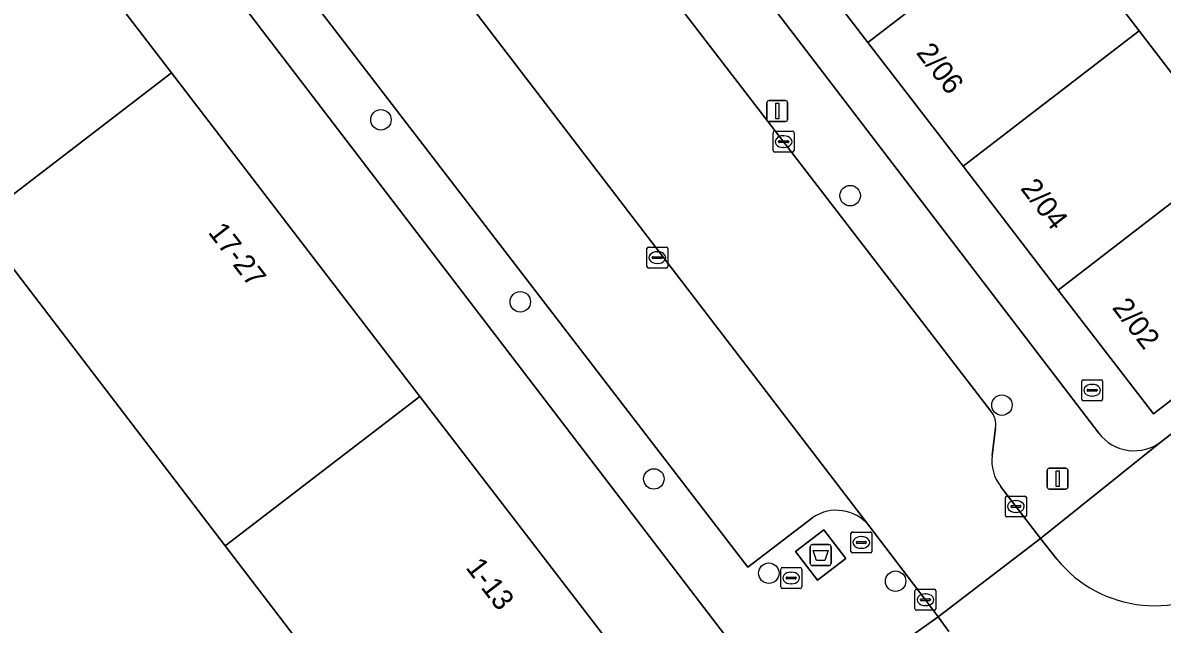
# Model space of a CAD drawing. Extents: x 159352 to 160617, y 385888 to 387323.
# Drawn here: x 160078 to 160132.5, y 386668.8 to 386697.6 of the extents above; entities that cross this region are included whole.
import ezdxf

# ---------------------------------------------------------------- set-up
doc = ezdxf.new("R2010")
doc.units = 0
for name, color, linetype in [('IMGEO_Afval_apart_plaats', 7, 'Continuous'), ('IMGEO_Boom', 7, 'Continuous'), ('IMGEO_Erf', 7, 'Continuous'), ('IMGEO_Kolk', 7, 'Continuous'), ('IMGEO_Lichtmast', 7, 'Continuous'), ('IMGEO_Pand', 7, 'Continuous'), ('IMGEO_Pand_nummerreeks', 7, 'Continuous'), ('IMGEO_Parkeervlak_open', 7, 'Continuous'), ('IMGEO_Rijbaan_lokaal_gesloten', 7, 'Continuous'), ('IMGEO_Rijbaan_lokaal_open', 7, 'Continuous'), ('IMGEO_Rioolput', 7, 'Continuous'), ('IMGEO_Voetpad_gesloten', 7, 'Continuous'), ('IMGEO_Voetpad_open', 7, 'Continuous')]:
    doc.layers.add(name, color=color, linetype=linetype)

msp = doc.modelspace()

# ---------------------------------------------------------------- linework, layer by layer
at = {"layer": 'IMGEO_Afval_apart_plaats'}
for p, q in [((160115.629, 386671.723), (160115.629, 386672.523)), ((160115.629, 386672.523), (160115.629, 386671.723)), ((160115.729, 386672.623), (160116.519, 386672.623)), ((160116.519, 386672.623), (160115.729, 386672.623)), ((160116.619, 386672.523), (160116.619, 386671.723)), ((160116.619, 386671.723), (160116.619, 386672.523)), ((160116.519, 386671.623), (160115.729, 386671.623)), ((160115.729, 386671.623), (160116.519, 386671.623))]:
    msp.add_line(p, q, dxfattribs=at)
msp.add_lwpolyline([(160115.772, 386672.337), (160116.476, 386672.337), (160116.327, 386671.867), (160115.921, 386671.867), (160115.772, 386672.337)], dxfattribs=at)
for centre, start, end in [((160115.729, 386672.523), 90, 180), ((160115.729, 386672.523), 90, 180), ((160116.519, 386672.523), 0, 90), ((160116.519, 386672.523), 360, 90), ((160115.729, 386671.723), 180, 270), ((160115.729, 386671.723), 180, 270), ((160116.519, 386671.723), 270, 0), ((160116.519, 386671.723), 270, 0)]:
    msp.add_arc(centre, 0.1, start, end, dxfattribs=at)
at = {"layer": 'IMGEO_Boom'}
for centre in [(160095.093, 386692.924), (160117.534, 386689.3), (160101.759, 386684.229), (160124.795, 386679.29), (160108.148, 386675.765), (160113.645, 386671.259), (160119.708, 386670.878)]:
    msp.add_circle(centre, 0.489, dxfattribs=at)
at = {"layer": 'IMGEO_Erf'}
for points in [[(160113.509, 386665.753), (160063.564, 386730.931)], [(160123.103, 386715.994), (160121.087, 386714.417), (160119.593, 386716.327), (160121.629, 386717.917), (160120.758, 386719.191), (160105.781, 386708.951), (160107.979, 386705.999), (160111.24, 386701.727), (160111.748, 386701.062), (160129.422, 386677.949)], [(160132.427, 386677.554), (160145.17, 386687.337), (160140.473, 386693.455), (160138.502, 386691.95), (160136.532, 386690.445), (160140.447, 386685.349), (160132.042, 386678.868), (160127.489, 386684.785), (160122.936, 386690.702), (160118.382, 386696.619), (160113.829, 386702.536), (160109.276, 386708.453), (160117.736, 386714.908), (160122.258, 386709.022), (160126.142, 386703.968), (160128.09, 386705.497), (160130.039, 386707.026), (160123.103, 386715.994)]]:
    msp.add_lwpolyline(points, dxfattribs=at)
for points in [[(160096.957, 386679.706), (160108.81, 386664.293), (160099.47, 386657.111), (160087.638, 386672.569), (160075.785, 386688.053), (160063.982, 386703.473), (160052.108, 386718.984), (160061.302, 386726.068), (160073.224, 386710.566), (160085.069, 386695.164)], [(160131.489, 386705.113), (160129.526, 386703.615), (160127.563, 386702.118), (160131.356, 386697.181), (160135.094, 386692.316), (160137.056, 386693.844), (160139.021, 386695.374)]]:
    msp.add_lwpolyline(points, close=True, dxfattribs=at)
msp.add_arc((160131.122, 386679.254), 2.143, 217.5049, 307.5182, dxfattribs=at)
at = {"layer": 'IMGEO_Kolk'}
for p, q in [((160113.852, 386691.454), (160113.852, 386692.306)), ((160113.927, 386692.38), (160114.779, 386692.38)), ((160114.154, 386691.923), (160114.552, 386691.923)), ((160114.34, 386692.16), (160114.365, 386692.16)), ((160114.853, 386692.306), (160114.853, 386691.454)), ((160114.779, 386691.38), (160113.927, 386691.38)), ((160114.111, 386691.874), (160114.111, 386691.886)), ((160114.549, 386691.837), (160114.151, 386691.837)), ((160114.363, 386691.6), (160114.338, 386691.6)), ((160114.595, 386691.886), (160114.595, 386691.874)), ((160107.812, 386685.915), (160107.812, 386686.767)), ((160107.887, 386686.841), (160108.739, 386686.841)), ((160108.3, 386686.621), (160108.325, 386686.621)), ((160108.813, 386686.767), (160108.813, 386685.915)), ((160108.071, 386686.335), (160108.071, 386686.347)), ((160108.509, 386686.298), (160108.111, 386686.298)), ((160108.114, 386686.384), (160108.512, 386686.384)), ((160108.323, 386686.061), (160108.298, 386686.061)), ((160108.555, 386686.347), (160108.555, 386686.335)), ((160108.739, 386685.841), (160107.887, 386685.841)), ((160124.961, 386674.021), (160124.961, 386674.873)), ((160125.036, 386674.947), (160125.888, 386674.947)), ((160125.22, 386674.441), (160125.22, 386674.453)), ((160125.263, 386674.49), (160125.661, 386674.49)), ((160125.449, 386674.727), (160125.474, 386674.727)), ((160125.704, 386674.453), (160125.704, 386674.441)), ((160125.962, 386674.873), (160125.962, 386674.021)), ((160125.888, 386673.947), (160125.036, 386673.947)), ((160125.658, 386674.404), (160125.26, 386674.404)), ((160125.472, 386674.167), (160125.447, 386674.167)), ((160120.636, 386669.564), (160120.636, 386670.416)), ((160120.711, 386670.49), (160121.563, 386670.49)), ((160121.124, 386670.27), (160121.149, 386670.27)), ((160121.637, 386670.416), (160121.637, 386669.564)), ((160120.895, 386669.984), (160120.895, 386669.996)), ((160121.333, 386669.947), (160120.935, 386669.947)), ((160120.938, 386670.033), (160121.336, 386670.033)), ((160121.147, 386669.71), (160121.122, 386669.71)), ((160121.379, 386669.996), (160121.379, 386669.984)), ((160121.563, 386669.49), (160120.711, 386669.49))]:
    msp.add_line(p, q, dxfattribs=at)
for points in [[(160113.852, 386691.454), (160113.852, 386692.306)], [(160113.927, 386692.38), (160114.779, 386692.38)], [(160114.853, 386692.306), (160114.853, 386691.454)], [(160114.779, 386691.38), (160113.927, 386691.38)], [(160107.812, 386685.915), (160107.812, 386686.767)], [(160107.887, 386686.841), (160108.739, 386686.841)], [(160108.813, 386686.767), (160108.813, 386685.915)], [(160108.739, 386685.841), (160107.887, 386685.841)], [(160124.961, 386674.021), (160124.961, 386674.873)], [(160125.036, 386674.947), (160125.888, 386674.947)], [(160125.962, 386674.873), (160125.962, 386674.021)], [(160125.888, 386673.947), (160125.036, 386673.947)], [(160120.636, 386669.564), (160120.636, 386670.416)], [(160120.711, 386670.49), (160121.563, 386670.49)], [(160121.637, 386670.416), (160121.637, 386669.564)], [(160121.563, 386669.49), (160120.711, 386669.49)]]:
    msp.add_lwpolyline(points, dxfattribs=at)
for centre, radius, start, end in [((160113.929, 386692.304), 0.0765, 91.552, 178.448), ((160113.929, 386692.304), 0.0765, 91.552, 178.448), ((160114.151, 386691.883), 0.0403, 85.8775, 175.7526), ((160114.556, 386691.885), 0.0386, 1.7309, 96.639), ((160114.777, 386692.304), 0.0765, 1.552, 88.448), ((160114.777, 386692.304), 0.0765, 1.552, 88.448), ((160113.929, 386691.456), 0.0765, 181.552, 268.448), ((160113.929, 386691.456), 0.0765, 181.552, 268.448), ((160114.148, 386691.873), 0.0366, 178.938, 274.7102), ((160114.552, 386691.88), 0.043, 264.8664, 352.4533), ((160114.777, 386691.456), 0.0765, 271.552, 358.448), ((160114.777, 386691.456), 0.0765, 271.552, 358.448), ((160107.889, 386686.765), 0.0765, 91.552, 178.448), ((160107.889, 386686.765), 0.0765, 91.552, 178.448), ((160108.737, 386686.765), 0.0765, 1.552, 88.448), ((160108.737, 386686.765), 0.0765, 1.552, 88.448), ((160107.889, 386685.917), 0.0765, 181.552, 268.448), ((160107.889, 386685.917), 0.0765, 181.552, 268.448), ((160108.111, 386686.344), 0.0403, 85.8775, 175.7526), ((160108.108, 386686.334), 0.0366, 178.938, 274.7102), ((160108.512, 386686.341), 0.043, 264.8664, 352.4533), ((160108.516, 386686.346), 0.0386, 1.7309, 96.639), ((160108.737, 386685.917), 0.0765, 271.552, 358.448), ((160108.737, 386685.917), 0.0765, 271.552, 358.448), ((160125.038, 386674.871), 0.0765, 91.552, 178.448), ((160125.038, 386674.871), 0.0765, 91.552, 178.448), ((160125.26, 386674.45), 0.0403, 85.8775, 175.7526), ((160125.665, 386674.452), 0.0386, 1.7309, 96.639), ((160125.886, 386674.871), 0.0765, 1.552, 88.448), ((160125.886, 386674.871), 0.0765, 1.552, 88.448), ((160125.038, 386674.023), 0.0765, 181.552, 268.448), ((160125.038, 386674.023), 0.0765, 181.552, 268.448), ((160125.257, 386674.44), 0.0366, 178.938, 274.7102), ((160125.661, 386674.447), 0.043, 264.8664, 352.4533), ((160125.886, 386674.023), 0.0765, 271.552, 358.448), ((160125.886, 386674.023), 0.0765, 271.552, 358.448), ((160120.713, 386670.414), 0.0765, 91.552, 178.448), ((160120.713, 386670.414), 0.0765, 91.552, 178.448), ((160121.561, 386670.414), 0.0765, 1.552, 88.448), ((160121.561, 386670.414), 0.0765, 1.552, 88.448), ((160120.713, 386669.566), 0.0765, 181.552, 268.448), ((160120.713, 386669.566), 0.0765, 181.552, 268.448), ((160120.935, 386669.993), 0.0403, 85.8775, 175.7526), ((160120.932, 386669.983), 0.0366, 178.938, 274.7102), ((160121.336, 386669.99), 0.043, 264.8664, 352.4533), ((160121.34, 386669.995), 0.0386, 1.7309, 96.639), ((160121.561, 386669.566), 0.0765, 271.552, 358.448), ((160121.561, 386669.566), 0.0765, 271.552, 358.448)]:
    msp.add_arc(centre, radius, start, end, dxfattribs=at)
for centre, major_axis, ratio, start_param, end_param in [((160114.339, 386691.88), (-0.387, 0.002), 0.722429, 4.712389, 7.853982), ((160114.364, 386691.88), (-0.39, 0.002), 0.717154, 1.570796, 4.712389), ((160108.299, 386686.341), (-0.387, 0.002), 0.722429, 4.712389, 7.853982), ((160108.324, 386686.341), (-0.39, 0.002), 0.717154, 1.570796, 4.712389), ((160125.448, 386674.447), (-0.387, 0.002), 0.722429, 4.712389, 7.853982), ((160125.473, 386674.447), (-0.39, 0.002), 0.717154, 1.570796, 4.712389), ((160121.123, 386669.99), (-0.387, 0.002), 0.722429, 4.712389, 7.853982), ((160121.148, 386669.99), (-0.39, 0.002), 0.717154, 1.570796, 4.712389)]:
    msp.add_ellipse(centre, major_axis=major_axis, ratio=ratio, start_param=start_param, end_param=end_param, dxfattribs=at)
at = {"layer": 'IMGEO_Lichtmast'}
for p, q in [((160113.554, 386692.944), (160113.554, 386693.744)), ((160113.554, 386693.744), (160113.554, 386692.944)), ((160113.654, 386693.844), (160114.444, 386693.844)), ((160114.444, 386693.844), (160113.654, 386693.844)), ((160114.544, 386693.744), (160114.544, 386692.944)), ((160114.544, 386692.944), (160114.544, 386693.744)), ((160114.444, 386692.844), (160113.654, 386692.844)), ((160113.654, 386692.844), (160114.444, 386692.844)), ((160126.961, 386675.376), (160126.961, 386676.176)), ((160126.961, 386676.176), (160126.961, 386675.376)), ((160127.061, 386676.276), (160127.851, 386676.276)), ((160127.851, 386676.276), (160127.061, 386676.276)), ((160127.951, 386676.176), (160127.951, 386675.376)), ((160127.951, 386675.376), (160127.951, 386676.176)), ((160127.851, 386675.276), (160127.061, 386675.276)), ((160127.061, 386675.276), (160127.851, 386675.276))]:
    msp.add_line(p, q, dxfattribs=at)
for points in [[(160113.974, 386693.719), (160114.124, 386693.719), (160114.124, 386692.969), (160113.974, 386692.969), (160113.974, 386693.719)], [(160127.381, 386676.151), (160127.531, 386676.151), (160127.531, 386675.401), (160127.381, 386675.401), (160127.381, 386676.151)]]:
    msp.add_lwpolyline(points, dxfattribs=at)
for centre, start, end in [((160113.654, 386693.744), 90, 180), ((160113.654, 386693.744), 90, 180), ((160114.444, 386693.744), 0, 90), ((160114.444, 386693.744), 360, 90), ((160113.654, 386692.944), 180, 270), ((160113.654, 386692.944), 180, 270), ((160114.444, 386692.944), 270, 0), ((160114.444, 386692.944), 270, 0), ((160127.061, 386676.176), 90, 180), ((160127.061, 386676.176), 90, 180), ((160127.851, 386676.176), 0, 90), ((160127.851, 386676.176), 360, 90), ((160127.061, 386675.376), 180, 270), ((160127.061, 386675.376), 180, 270), ((160127.851, 386675.376), 270, 0), ((160127.851, 386675.376), 270, 0)]:
    msp.add_arc(centre, 0.1, start, end, dxfattribs=at)
at = {"layer": 'IMGEO_Pand'}
for points in [[(160073.224, 386710.566), (160063.982, 386703.473), (160075.785, 386688.053), (160085.069, 386695.164)], [(160126.807, 386703.102), (160126.142, 386703.968), (160122.258, 386709.022), (160113.829, 386702.536), (160118.382, 386696.619)], [(160131.356, 386697.181), (160127.563, 386702.118), (160126.807, 386703.102), (160118.382, 386696.619), (160122.936, 386690.702)], [(160135.905, 386691.261), (160135.094, 386692.316), (160131.356, 386697.181), (160122.936, 386690.702), (160127.489, 386684.785)], [(160087.638, 386672.569), (160096.957, 386679.706), (160085.069, 386695.164), (160075.785, 386688.053)], [(160136.532, 386690.445), (160135.905, 386691.261), (160127.489, 386684.785), (160132.042, 386678.868), (160140.447, 386685.349)], [(160099.47, 386657.111), (160108.81, 386664.293), (160096.957, 386679.706), (160087.638, 386672.569)]]:
    msp.add_lwpolyline(points, close=True, dxfattribs=at)
at = {"layer": 'IMGEO_Parkeervlak_open'}
for points in [[(160118.433, 386673.546), (160072.547, 386733.359)], [(160072.194, 386730.412), (160069.164, 386728.05), (160112.641, 386671.549), (160115.744, 386673.923)]]:
    msp.add_lwpolyline(points, dxfattribs=at)
msp.add_arc((160116.876, 386672.219), 2.046, 40.4368, 123.6014, dxfattribs=at)
at = {"layer": 'IMGEO_Rijbaan_lokaal_gesloten'}
for points in [[(160072.547, 386733.359), (160118.433, 386673.546)], [(160124.261, 386679.003), (160105.151, 386703.841)], [(160124.33, 386676.88), (160124.491, 386678.203)], [(160126.642, 386672.91), (160124.738, 386675.394)], [(160118.433, 386673.546), (160121.119, 386670.008)], [(160121.752, 386669.175), (160126.642, 386672.91)], [(160121.119, 386670.008), (160121.752, 386669.175)]]:
    msp.add_lwpolyline(points, dxfattribs=at)
for centre, radius, start, end in [((160123.51, 386678.354), 0.993, 351.2469, 40.833), ((160126.288, 386676.619), 1.975, 172.3947, 218.3112)]:
    msp.add_arc(centre, radius, start, end, dxfattribs=at)
at = {"layer": 'IMGEO_Rijbaan_lokaal_open'}
msp.add_lwpolyline([(160127.427, 386671.924), (160126.642, 386672.91), (160121.752, 386669.175), (160122.248, 386668.471)], dxfattribs=at)
msp.add_arc((160132.087, 386675.716), 6.008, 219.141, 309.8805, dxfattribs=at)
at = {"layer": 'IMGEO_Rioolput'}
for p, q in [((160128.685, 386680.502), (160129.537, 386680.502)), ((160128.61, 386679.576), (160128.61, 386680.428)), ((160128.869, 386679.996), (160128.869, 386680.008)), ((160129.307, 386679.959), (160128.909, 386679.959)), ((160128.912, 386680.045), (160129.31, 386680.045)), ((160129.098, 386680.282), (160129.123, 386680.282)), ((160129.353, 386680.008), (160129.353, 386679.996)), ((160129.611, 386680.428), (160129.611, 386679.576)), ((160129.537, 386679.502), (160128.685, 386679.502)), ((160129.121, 386679.722), (160129.096, 386679.722)), ((160117.569, 386672.302), (160117.569, 386673.154)), ((160117.644, 386673.228), (160118.496, 386673.228)), ((160118.057, 386673.008), (160118.082, 386673.008)), ((160118.57, 386673.154), (160118.57, 386672.302)), ((160117.828, 386672.722), (160117.828, 386672.734)), ((160118.266, 386672.685), (160117.868, 386672.685)), ((160117.871, 386672.771), (160118.269, 386672.771)), ((160118.08, 386672.448), (160118.055, 386672.448)), ((160118.312, 386672.734), (160118.312, 386672.722)), ((160118.496, 386672.228), (160117.644, 386672.228)), ((160114.215, 386670.604), (160114.215, 386671.456)), ((160114.29, 386671.53), (160115.142, 386671.53)), ((160114.703, 386671.31), (160114.728, 386671.31)), ((160115.216, 386671.456), (160115.216, 386670.604)), ((160114.474, 386671.024), (160114.474, 386671.036)), ((160114.912, 386670.987), (160114.514, 386670.987)), ((160114.517, 386671.073), (160114.915, 386671.073)), ((160114.726, 386670.75), (160114.701, 386670.75)), ((160114.958, 386671.036), (160114.958, 386671.024)), ((160115.142, 386670.53), (160114.29, 386670.53))]:
    msp.add_line(p, q, dxfattribs=at)
for points in [[(160128.685, 386680.502), (160129.537, 386680.502)], [(160128.61, 386679.576), (160128.61, 386680.428)], [(160129.611, 386680.428), (160129.611, 386679.576)], [(160129.537, 386679.502), (160128.685, 386679.502)], [(160117.569, 386672.302), (160117.569, 386673.154)], [(160117.644, 386673.228), (160118.496, 386673.228)], [(160118.57, 386673.154), (160118.57, 386672.302)], [(160118.496, 386672.228), (160117.644, 386672.228)], [(160114.215, 386670.604), (160114.215, 386671.456)], [(160114.29, 386671.53), (160115.142, 386671.53)], [(160115.216, 386671.456), (160115.216, 386670.604)], [(160115.142, 386670.53), (160114.29, 386670.53)]]:
    msp.add_lwpolyline(points, dxfattribs=at)
for centre, radius, start, end in [((160128.687, 386680.426), 0.0765, 91.552, 178.448), ((160128.687, 386680.426), 0.0765, 91.552, 178.448), ((160129.535, 386680.426), 0.0765, 1.552, 88.448), ((160129.535, 386680.426), 0.0765, 1.552, 88.448), ((160128.909, 386680.005), 0.0403, 85.8775, 175.7526), ((160128.906, 386679.995), 0.0366, 178.938, 274.7102), ((160129.31, 386680.002), 0.043, 264.8664, 352.4533), ((160129.314, 386680.007), 0.0386, 1.7309, 96.639), ((160128.687, 386679.578), 0.0765, 181.552, 268.448), ((160128.687, 386679.578), 0.0765, 181.552, 268.448), ((160129.535, 386679.578), 0.0765, 271.552, 358.448), ((160129.535, 386679.578), 0.0765, 271.552, 358.448), ((160117.646, 386673.152), 0.0765, 91.552, 178.448), ((160117.646, 386673.152), 0.0765, 91.552, 178.448), ((160118.494, 386673.152), 0.0765, 1.552, 88.448), ((160118.494, 386673.152), 0.0765, 1.552, 88.448), ((160117.646, 386672.304), 0.0765, 181.552, 268.448), ((160117.646, 386672.304), 0.0765, 181.552, 268.448), ((160117.868, 386672.731), 0.0403, 85.8775, 175.7526), ((160117.865, 386672.721), 0.0366, 178.938, 274.7102), ((160118.269, 386672.728), 0.043, 264.8664, 352.4533), ((160118.273, 386672.733), 0.0386, 1.7309, 96.639), ((160118.494, 386672.304), 0.0765, 271.552, 358.448), ((160118.494, 386672.304), 0.0765, 271.552, 358.448), ((160114.292, 386671.454), 0.0765, 91.552, 178.448), ((160114.292, 386671.454), 0.0765, 91.552, 178.448), ((160115.14, 386671.454), 0.0765, 1.552, 88.448), ((160115.14, 386671.454), 0.0765, 1.552, 88.448), ((160114.514, 386671.033), 0.0403, 85.8775, 175.7526), ((160114.511, 386671.023), 0.0366, 178.938, 274.7102), ((160114.915, 386671.03), 0.043, 264.8664, 352.4533), ((160114.919, 386671.035), 0.0386, 1.7309, 96.639), ((160114.292, 386670.606), 0.0765, 181.552, 268.448), ((160114.292, 386670.606), 0.0765, 181.552, 268.448), ((160115.14, 386670.606), 0.0765, 271.552, 358.448), ((160115.14, 386670.606), 0.0765, 271.552, 358.448)]:
    msp.add_arc(centre, radius, start, end, dxfattribs=at)
for centre, major_axis, ratio, start_param, end_param in [((160129.097, 386680.002), (-0.387, 0.002), 0.722429, 4.712389, 7.853982), ((160129.122, 386680.002), (-0.39, 0.002), 0.717154, 1.570796, 4.712389), ((160118.056, 386672.728), (-0.387, 0.002), 0.722429, 4.712389, 7.853982), ((160118.081, 386672.728), (-0.39, 0.002), 0.717154, 1.570796, 4.712389), ((160114.702, 386671.03), (-0.387, 0.002), 0.722429, 4.712389, 7.853982), ((160114.727, 386671.03), (-0.39, 0.002), 0.717154, 1.570796, 4.712389)]:
    msp.add_ellipse(centre, major_axis=major_axis, ratio=ratio, start_param=start_param, end_param=end_param, dxfattribs=at)
at = {"layer": 'IMGEO_Voetpad_gesloten'}
msp.add_lwpolyline([(160116.272, 386673.326), (160114.923, 386672.29), (160115.975, 386670.92), (160117.324, 386671.957)], close=True, dxfattribs=at)
at = {"layer": 'IMGEO_Voetpad_open'}
for points in [[(160129.422, 386677.949), (160111.748, 386701.062), (160111.24, 386701.727), (160107.979, 386705.999), (160105.781, 386708.951), (160103.104, 386712.468), (160102.817, 386712.846), (160079.018, 386743.941), (160078.931, 386743.973), (160074.61, 386750.448)], [(160077.409, 386739.985), (160078.125, 386739.043), (160078.479, 386739.292), (160081.243, 386735.731), (160080.892, 386735.424), (160085.153, 386729.882), (160085.493, 386730.141), (160087.779, 386727.18), (160087.41, 386726.903), (160090.725, 386722.595), (160091.077, 386722.861), (160093.353, 386719.871), (160093.038, 386719.582), (160096.713, 386714.867), (160097.019, 386715.102), (160099.325, 386712.164), (160098.979, 386711.863), (160100.211, 386710.261), (160105.151, 386703.841), (160124.261, 386679.003)], [(160059.146, 386737.771), (160063.564, 386730.931), (160113.509, 386665.753)], [(160115.744, 386673.923), (160112.641, 386671.549), (160069.164, 386728.05), (160072.194, 386730.412)], [(160145.17, 386687.337), (160132.427, 386677.554), (160126.642, 386672.91), (160127.427, 386671.924)], [(160124.491, 386678.203), (160124.33, 386676.88)], [(160124.738, 386675.394), (160126.642, 386672.91), (160132.427, 386677.554)], [(160113.238, 386663.137), (160113.256, 386663.136), (160121.752, 386669.175), (160121.119, 386670.008), (160118.433, 386673.546)], [(160122.248, 386668.471), (160121.752, 386669.175), (160113.256, 386663.136), (160113.238, 386663.137), (160112.944, 386662.916), (160104.078, 386655.792), (160092.338, 386646.788), (160089.965, 386644.917), (160085.005, 386641.126), (160065.794, 386626.44), (160063.392, 386624.58), (160058.441, 386620.782), (160039.339, 386606.129), (160036.998, 386604.349), (160032.089, 386600.58), (160012.914, 386585.857), (160010.572, 386583.996), (160007.686, 386581.801), (160005.625, 386580.234), (160000, 386575.956), (159990.356, 386568.622), (159988.838, 386567.467), (159985.98, 386565.362), (159986.838, 386564.269)]]:
    msp.add_lwpolyline(points, dxfattribs=at)
msp.add_lwpolyline([(160116.272, 386673.326), (160117.324, 386671.957), (160115.975, 386670.92), (160114.923, 386672.29)], close=True, dxfattribs=at)
for centre, radius, start, end in [((160123.51, 386678.354), 0.993, 351.2469, 40.833), ((160131.122, 386679.254), 2.143, 217.5049, 307.5182), ((160126.288, 386676.619), 1.975, 172.3947, 218.3112), ((160116.876, 386672.219), 2.046, 40.4368, 123.6014), ((160132.087, 386675.716), 6.008, 219.141, 309.8805)]:
    msp.add_arc(centre, radius, start, end, dxfattribs=at)

# ---------------------------------------------------------------- texts
at = {"layer": 'IMGEO_Pand_nummerreeks'}
for s, rotation, p in [('2/06', 307.5787, (160120.657, 386696.123)), ('2/04', 307.5787, (160125.645, 386689.641)), ('17-27', 307.562, (160086.794, 386687.54)), ('2/02', 307.5787, (160130.033, 386683.938)), ('1-13', 307.562, (160099.113, 386671.522))]:
    msp.add_text(s, height=1, rotation=rotation, dxfattribs=at).set_placement(p)

doc.saveas('drawing.dxf')
